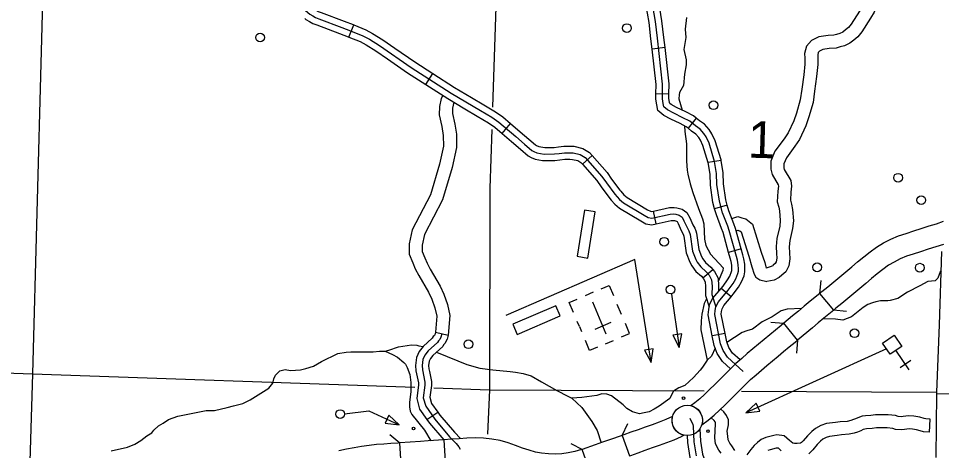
# Model space of a CAD drawing. Extents: x 653372 to 905732, y 627442 to 787275.
# Drawn here: x 864892 to 875460, y 665519 to 670465 of the extents above; entities that cross this region are included whole.
import ezdxf

# ---------------------------------------------------------------- set-up
doc = ezdxf.new("R2010")
doc.units = 0
for name, color, linetype in [('Level 15', 7, 'Continuous'), ('Level 24', 7, 'Continuous'), ('Level 32', 7, 'Continuous'), ('Level 35', 7, 'Continuous'), ('Level 37', 7, 'Continuous'), ('Level 4', 7, 'Continuous'), ('Level 45', 7, 'Continuous'), ('Level 46', 7, 'Continuous'), ('Level 5', 7, 'Continuous'), ('Level 56', 7, 'Continuous'), ('Level 57', 7, 'Continuous')]:
    doc.layers.add(name, color=color, linetype=linetype)

msp = doc.modelspace()

# ---------------------------------------------------------------- linework, layer by layer
at = {"layer": 'Level 15'}
msp.add_line((874158, 667394), (874159, 667394), dxfattribs=at)
for points in [[(874159, 667394), (874227, 667451), (874295, 667508), (874364, 667564), (874432, 667621), (874499, 667678), (874569, 667736), (874641, 667793), (874717, 667846), (874796, 667895), (874881, 667938), (874969, 667975), (875056, 668004), (875141, 668032), (875227, 668061), (875319, 668090), (875402, 668115), (875482, 668145)], [(875482, 667879), (875393, 667852), (875305, 667824), (875219, 667795), (875134, 667768), (875058, 667742), (874985, 667712), (874918, 667677), (874854, 667639), (874789, 667592), (874724, 667542), (874659, 667488), (874592, 667431), (874523, 667373), (874454, 667316), (874386, 667259), (874317, 667203)], [(874065, 667317), (874091, 667338), (874158, 667394)], [(874065, 667317), (873957, 667227), (873889, 667171), (873822, 667116), (873755, 667061), (873653, 666975)], [(874318, 667203), (874250, 667147), (874225, 667125), (874065, 667317)], [(874225, 667125), (874114, 667035), (874047, 666979), (873981, 666924), (873812, 666784)], [(873812, 666784), (873653, 666975), (873624, 666951), (873559, 666897), (873494, 666844), (873429, 666790), (873365, 666737), (873301, 666684), (873236, 666629), (873172, 666574), (873105, 666514), (873044, 666455), (872983, 666395), (872922, 666334), (872863, 666274), (872805, 666216), (872748, 666161), (872692, 666111), (872635, 666064), (872593, 666033), (872619, 666023), (872651, 666005), (872678, 665980), (872701, 665948), (872716, 665913), (872723, 665878), (872722, 665844), (872716, 665814)], [(872716, 665814), (872787, 665867), (872855, 665922), (872918, 665980), (872979, 666038), (873039, 666099), (873099, 666158), (873158, 666218), (873218, 666277), (873274, 666331), (873337, 666387), (873398, 666440), (873460, 666493), (873524, 666545), (873588, 666598), (873652, 666652), (873717, 666705), (873783, 666759), (873812, 666784)], [(872510, 665694), (872488, 665699), (872467, 665710), (872442, 665725), (872416, 665750), (872396, 665778), (872382, 665810), (872376, 665843), (872375, 665879), (872380, 665907), (872304, 665873), (872228, 665844), (872148, 665815), (872066, 665786), (871985, 665757), (871903, 665728), (871822, 665699), (871804, 665693)], [(871804, 665693), (871660, 665642), (871578, 665614), (871496, 665584), (871347, 665532)], [(871804, 665693), (871886, 665458), (871904, 665464), (871986, 665493), (872068, 665522), (872150, 665552), (872232, 665581), (872314, 665611), (872398, 665643), (872482, 665680), (872510, 665694)], [(869257, 665606), (869238, 665605), (869155, 665599), (869073, 665593), (868991, 665587), (868906, 665578), (868821, 665566), (868735, 665551), (868649, 665533), (868561, 665514)], [(869760, 665642), (869584, 665629), (869496, 665623), (869257, 665606)], [(869274, 665358), (869257, 665606)], [(871428, 665296), (871347, 665532), (871337, 665529), (871261, 665507), (871186, 665491), (871111, 665481), (871036, 665477), (870960, 665480), (870879, 665489), (870811, 665502), (870737, 665522), (870662, 665548), (870582, 665578), (870497, 665608), (870406, 665633), (870312, 665651), (870216, 665661), (870120, 665663), (870027, 665660), (869938, 665654), (869850, 665648), (869762, 665642), (869760, 665642), (869778, 665393)]]:
    msp.add_lwpolyline(points, dxfattribs=at)
at = {"layer": 'Level 24'}
msp.add_circle((872549, 665864), 174, dxfattribs=at)
at = {"layer": 'Level 32'}
for p, q in [((872295, 670132), (872146, 670115)), ((872339, 669599), (872190, 669601)), ((872652, 669324), (872558, 669208)), ((872936, 668839), (872789, 668814)), ((873006, 668327), (872862, 668287)), ((873166, 667827), (873022, 667787)), ((873050, 667279), (872936, 667375)), ((872981, 666860), (872834, 666831))]:
    msp.add_line(p, q, dxfattribs=at)
for points in [[(873190, 666422), (873010, 666586), (872959, 666664), (872928, 666742), (872863, 667076), (872868, 667121), (872876, 667164), (872905, 667222), (873016, 667355), (873074, 667431), (873103, 667484), (873128, 667544), (873135, 667572), (873134, 667599), (873133, 667646), (873124, 667698), (873112, 667740), (873030, 668039), (873012, 668088), (872953, 668240), (872916, 668373), (872889, 668564), (872885, 668691), (872862, 668828), (872798, 669038), (872765, 669108), (872740, 669149), (872695, 669197), (872644, 669235), (872578, 669288), (872499, 669329), (872394, 669380), (872321, 669417), (872280, 669452), (872272, 669491), (872264, 669546), (872266, 669714), (872208, 670239), (872185, 670428), (872144, 670672)], [(872295, 670132), (872282, 670248), (872259, 670439), (872222, 670656)], [(872146, 670115), (872133, 670231), (872112, 670417), (872075, 670631)], [(872190, 669601), (872191, 669710), (872146, 670115)], [(872339, 669599), (872341, 669718), (872295, 670132)], [(872558, 669208), (872537, 669225), (872466, 669262), (872360, 669313), (872279, 669354), (872213, 669411), (872199, 669477), (872189, 669542), (872190, 669601)], [(872652, 669324), (872619, 669351), (872533, 669395), (872427, 669446), (872363, 669479), (872348, 669492), (872346, 669504), (872339, 669551), (872339, 669599)], [(872936, 668839), (872935, 668845), (872868, 669065), (872831, 669143), (872800, 669194), (872745, 669253), (872689, 669294), (872652, 669324)], [(872789, 668811), (872728, 669011), (872699, 669073), (872680, 669103), (872645, 669140), (872598, 669176), (872558, 669208)], [(872862, 668287), (872843, 668357), (872814, 668558), (872811, 668684), (872789, 668814)], [(873006, 668327), (872990, 668388), (872963, 668570), (872960, 668699), (872936, 668839)], [(873166, 667827), (873101, 668061), (873081, 668115), (873024, 668263), (873006, 668327)], [(873022, 667787), (872959, 668016), (872942, 668062), (872882, 668216), (872862, 668287)], [(873050, 667279), (873075, 667308), (873137, 667390), (873170, 667451), (873199, 667520), (873209, 667563), (873209, 667601), (873207, 667654), (873197, 667715), (873184, 667760), (873166, 667827)], [(872936, 667375), (872958, 667401), (873011, 667471), (873035, 667516), (873057, 667567), (873060, 667580), (873060, 667598), (873058, 667639), (873051, 667682), (873040, 667720), (873022, 667787)], [(872834, 666831), (872787, 667073), (872794, 667133), (872804, 667189), (872842, 667264), (872936, 667375)], [(872981, 666860), (872938, 667079), (872942, 667110), (872947, 667140), (872968, 667181), (873050, 667279)], [(873153, 666556), (873067, 666635), (873026, 666699), (873000, 666763), (872981, 666860)], [(873044, 666454), (872952, 666537), (872893, 666630), (872856, 666721), (872834, 666831)], [(872580, 665888), (872613, 665817), (872617, 665798), (872625, 665618), (872650, 665458)], [(872547, 665690), (872551, 665611), (872577, 665440), (872600, 665373), (872617, 665342)], [(872693, 665766), (872700, 665626), (872722, 665476), (872737, 665434), (872747, 665415)]]:
    msp.add_lwpolyline(points, dxfattribs=at)
at = {"layer": 'Level 35'}
for points in [[(872540, 670474), (872524, 670343), (872531, 670246), (872509, 670109), (872537, 669991), (872538, 669933), (872516, 669828), (872505, 669699), (872461, 669616), (872455, 669592), (872454, 669543), (872470, 669478), (872492, 669415)], [(872519, 669234), (872522, 669172), (872540, 669031), (872540, 668831), (872546, 668730), (872555, 668681), (872581, 668573), (872612, 668473), (872676, 668288), (872723, 668170), (872737, 668115), (872748, 667940), (872760, 667867), (872816, 667768), (872961, 667610), (872957, 667579), (872904, 667455)], [(875461, 667575), (875443, 667566), (875417, 667492), (875387, 667463), (875303, 667452), (875210, 667403), (875071, 667330), (874959, 667261), (874873, 667235), (874844, 667232), (874762, 667232), (874708, 667220), (874669, 667211), (874615, 667190), (874562, 667155), (874429, 667051), (874328, 667013), (874247, 667023), (874106, 667027)], [(872769, 667255), (872744, 667203), (872717, 667081), (872708, 667005), (872706, 666902), (872778, 666552)], [(873856, 667144), (873692, 667139), (873624, 667118), (873519, 667050), (873405, 666991), (873295, 666910), (873229, 666890), (873177, 666871), (873003, 666755)], [(867544, 666100), (867757, 666232), (867806, 666292), (867817, 666341), (867833, 666383), (867884, 666433), (867946, 666446), (868007, 666437), (868119, 666441), (868183, 666459), (868270, 666486), (868362, 666538), (868550, 666631), (868643, 666646), (868697, 666647), (868953, 666647), (869025, 666657), (869089, 666655), (869134, 666666)], [(869089, 666655), (869175, 666619), (869231, 666588), (869305, 666526), (869322, 666507), (869341, 666470), (869374, 666391), (869385, 666296), (869385, 666194), (869370, 666068), (869370, 666019), (869378, 665968), (869396, 665933), (869542, 665751), (869613, 665631)], [(869134, 666666), (869244, 666705), (869391, 666729), (869453, 666724), (869477, 666717), (869524, 666708)], [(869678, 666646), (869924, 666547), (870025, 666504), (870174, 666462), (870321, 666442), (870521, 666423), (870584, 666416), (870671, 666402), (870760, 666373), (870881, 666305), (871056, 666206), (871180, 666143), (871227, 666118), (871340, 666012), (871456, 665853), (871518, 665747), (871563, 665608)], [(872869, 666689), (872825, 666601), (872778, 666552), (872722, 666474), (872695, 666438), (872622, 666355), (872521, 666263), (872451, 666238), (872393, 666200), (872371, 666163), (872350, 666115), (872227, 666027), (872170, 665991), (872113, 665963), (872056, 665951), (872003, 665940), (871923, 665963), (871857, 666000), (871814, 666042), (871682, 666145), (871629, 666163), (871572, 666167), (871513, 666150), (871340, 666125), (871227, 666118)], [(865953, 665517), (866140, 665558), (866224, 665593), (866292, 665633), (866363, 665688), (866417, 665722), (866443, 665754), (866495, 665800), (866547, 665833), (866609, 665873), (866716, 665913), (867040, 665976), (867138, 665978), (867281, 666011), (867352, 666030), (867461, 666058), (867544, 666100)]]:
    msp.add_lwpolyline(points, dxfattribs=at)
at = {"layer": 'Level 37'}
for points in [[(874066, 667317), (874080, 667466)], [(874373, 667111), (874224, 667125)], [(873505, 666989), (873653, 666975)], [(873812, 666784), (873799, 666635)], [(871804, 665693), (871868, 665827)], [(869144, 665704), (869257, 665606)], [(869761, 665642), (869761, 665642)], [(871215, 665599), (871348, 665532)]]:
    msp.add_lwpolyline(points, dxfattribs=at)
at = {"layer": 'Level 4'}
msp.add_lwpolyline([(875459, 667796), (875432, 666956), (875401, 666189), (875401, 666172), (875396, 665439)], dxfattribs=at)
at = {"layer": 'Level 45'}
for p, q in [((868674, 670252), (868730, 670391)), ((869554, 669709), (869635, 669835)), ((870429, 669147), (870526, 669261)), ((871348, 668796), (871460, 668895)), ((872194, 668114), (872161, 668259)), ((872726, 667497), (872840, 667593)), ((869665, 666872), (869810, 666838)), ((869569, 665873), (869692, 665957))]:
    msp.add_line(p, q, dxfattribs=at)
for points in [[(867851, 670898), (867977, 670772), (868099, 670634), (868175, 670559), (868206, 670531), (868227, 670513), (868261, 670493), (868294, 670475), (868332, 670461), (868593, 670362), (868695, 670324), (868836, 670267), (868909, 670228), (869024, 670156), (869389, 669905)], [(868266, 670578), (868270, 670574), (868298, 670558), (868325, 670543), (868357, 670532), (868619, 670432), (868722, 670394), (868730, 670391)], [(868169, 670465), (868183, 670452), (868224, 670428), (868263, 670406), (868306, 670391), (868566, 670292), (868668, 670255), (868674, 670252)], [(868730, 670391), (868868, 670335), (868947, 670293), (869065, 670219), (869200, 670125)], [(868674, 670252), (868804, 670200), (868872, 670164), (868983, 670094), (869115, 670002)], [(869200, 670125), (869430, 669967), (869635, 669835)], [(869115, 670002), (869347, 669842), (869554, 669709)], [(869389, 669905), (869846, 669610), (870181, 669411), (870313, 669334), (870390, 669279), (870586, 669112), (870687, 669026), (870768, 668954), (870792, 668943), (870828, 668927), (870912, 668912), (871030, 668915), (871083, 668920), (871142, 668928), (871205, 668927), (871243, 668927), (871324, 668908), (871380, 668873), (871572, 668654), (871623, 668582), (871719, 668452), (871772, 668393), (871818, 668354), (872056, 668212), (872100, 668187), (872142, 668179), (872354, 668225), (872396, 668227), (872416, 668224), (872457, 668213), (872489, 668191), (872511, 668150), (872546, 668070), (872566, 668034), (872583, 667990), (872610, 667800), (872646, 667707), (872664, 667674), (872704, 667620), (872766, 667565), (872799, 667526), (872827, 667471), (872833, 667400), (872831, 667305), (872876, 667164)], [(869635, 669835), (869885, 669674), (870079, 669559)], [(869554, 669709), (869807, 669547), (870003, 669430)], [(870079, 669559), (870219, 669476), (870354, 669397), (870436, 669338), (870526, 669261)], [(870003, 669430), (870143, 669347), (870273, 669271), (870344, 669220), (870429, 669147)], [(870526, 669261), (870635, 669168), (870736, 669082), (870810, 669017), (870823, 669010), (870850, 668999), (870917, 668987)], [(870429, 669147), (870538, 669055), (870638, 668969), (870726, 668892), (870761, 668875), (870806, 668855), (870890, 668840)], [(870917, 668987), (870918, 668987), (871025, 668989), (871074, 668994), (871137, 669002), (871206, 669002), (871252, 669001), (871353, 668978), (871429, 668930), (871460, 668895)], [(870890, 668840), (870906, 668837), (871034, 668840), (871091, 668846), (871147, 668853), (871204, 668853), (871233, 668852), (871295, 668838), (871331, 668815), (871348, 668796)], [(871460, 668895), (871631, 668701), (871683, 668626), (871777, 668499), (871788, 668486)], [(871348, 668796), (871513, 668608), (871562, 668539), (871661, 668405), (871678, 668386)], [(871788, 668486), (871824, 668446), (871861, 668415), (872094, 668276), (872126, 668258), (872141, 668255), (872161, 668259)], [(871678, 668386), (871720, 668339), (871774, 668293), (872018, 668147), (872074, 668115), (872143, 668103), (872194, 668114)], [(872161, 668259), (872344, 668300), (872399, 668301), (872430, 668298), (872489, 668281), (872545, 668243), (872578, 668183), (872613, 668103), (872634, 668065), (872645, 668035)], [(872194, 668114), (872363, 668151), (872393, 668152), (872402, 668151), (872425, 668144), (872432, 668140), (872444, 668118), (872479, 668036), (872498, 668002), (872505, 667983)], [(872645, 668035), (872655, 668008), (872683, 667819), (872713, 667739), (872727, 667715), (872759, 667671), (872819, 667618), (872840, 667593)], [(872505, 667983), (872510, 667971), (872537, 667782), (872578, 667675), (872602, 667633), (872648, 667570), (872712, 667513), (872726, 667497)], [(872840, 667593), (872861, 667568), (872901, 667493), (872908, 667403), (872907, 667340)], [(872726, 667497), (872736, 667484), (872754, 667450), (872758, 667398), (872757, 667294), (872798, 667164)], [(869665, 666872), (869658, 666844), (869654, 666836), (869640, 666823), (869630, 666804), (869525, 666710), (869481, 666651), (869449, 666584), (869438, 666494), (869443, 666433), (869450, 666396)], [(869738, 666855), (869729, 666818), (869715, 666790), (869700, 666776), (869689, 666757), (869581, 666659), (869545, 666612), (869522, 666562), (869513, 666493), (869517, 666444), (869544, 666302), (869545, 666266), (869527, 666122), (869554, 666026), (869657, 665878), (869828, 665677), (869903, 665601), (869933, 665563), (869948, 665535)], [(869810, 666838), (869800, 666793), (869775, 666744), (869759, 666729), (869749, 666710), (869636, 666608), (869609, 666573), (869594, 666541), (869588, 666491), (869591, 666454), (869597, 666424)], [(869597, 666424), (869619, 666310), (869620, 666262), (869603, 666128), (869622, 666058), (869692, 665957)], [(869450, 666396), (869470, 666294), (869470, 666270), (869451, 666116), (869485, 665994), (869569, 665873)], [(869692, 665957), (869716, 665923), (869883, 665728), (869953, 665655)], [(869569, 665873), (869597, 665832), (869760, 665642)]]:
    msp.add_lwpolyline(points, dxfattribs=at)
at = {"layer": 'Level 46'}
for points in [[(875418, 671517), (875272, 671548), (875213, 671549), (875169, 671542), (875113, 671521), (875066, 671476), (875024, 671438), (874775, 671239), (874737, 671181), (874641, 670914), (874614, 670804), (874597, 670736), (874578, 670662), (874554, 670604), (874519, 670548), (874425, 670398), (874394, 670361), (874362, 670333), (874330, 670308), (874297, 670291), (874259, 670282)], [(875414, 671365), (875254, 671399), (875223, 671400), (875208, 671397), (875195, 671392), (875167, 671366), (875121, 671324), (874887, 671137), (874872, 671114), (874784, 670871), (874759, 670768), (874742, 670700), (874720, 670615), (874687, 670535), (874645, 670469), (874546, 670310), (874501, 670256), (874457, 670218), (874411, 670181), (874349, 670150), (874299, 670138)], [(874259, 670282), (874226, 670272), (874162, 670270), (874056, 670255), (873972, 670212), (873913, 670149), (873892, 670065), (873893, 670011), (873895, 669942), (873882, 669819), (873859, 669655), (873842, 669534), (873799, 669381), (873770, 669291), (873703, 669155), (873659, 669088), (873552, 668945), (873506, 668830), (873505, 668739), (873519, 668677), (873591, 668561), (873592, 668545), (873586, 668488), (873578, 668367), (873599, 668304), (873605, 668261), (873614, 668152), (873607, 668088), (873573, 667945), (873567, 667854), (873570, 667776), (873573, 667721), (873566, 667679), (873555, 667658), (873534, 667639), (873528, 667633), (873496, 667622), (873451, 667608)], [(874299, 670138), (874252, 670124), (874175, 670121), (874101, 670110), (874063, 670091), (874048, 670075), (874042, 670049), (874043, 670014), (874044, 669936), (874030, 669802), (874007, 669634), (873989, 669503), (873942, 669338), (873908, 669234), (873833, 669081), (873781, 669002), (873683, 668871), (873655, 668800), (873655, 668755), (873659, 668734), (873735, 668610), (873743, 668545), (873735, 668475), (873729, 668385), (873744, 668339), (873754, 668279), (873764, 668150), (873754, 668062), (873722, 667922), (873717, 667852), (873719, 667782), (873723, 667712), (873710, 667633), (873676, 667566), (873633, 667526), (873602, 667501), (873544, 667469), (873458, 667453)], [(869750, 669583), (869733, 669547), (869713, 669456), (869710, 669363), (869740, 669227), (869756, 669126), (869757, 669002), (869714, 668797), (869608, 668445), (869398, 668044), (869364, 667884), (869364, 667767), (869407, 667667), (869434, 667600), (869475, 667521), (869587, 667331), (869625, 667252), (869659, 667152), (869681, 667056), (869665, 666872)], [(869877, 669505), (869862, 669438), (869860, 669378), (869887, 669255), (869906, 669139), (869907, 668987), (869859, 668760), (869747, 668388), (869540, 667992), (869513, 667868), (869513, 667797), (869545, 667725), (869570, 667663), (869606, 667594), (869719, 667401), (869763, 667309), (869803, 667192), (869831, 667066), (869810, 666838)], [(873058, 668174), (873127, 668196), (873174, 668183), (873220, 668172), (873296, 668110), (873394, 667791), (873438, 667670), (873451, 667608)], [(873109, 668033), (873130, 668040), (873137, 668038), (873152, 668035), (873167, 668023), (873253, 667744), (873287, 667620), (873314, 667536), (873332, 667505), (873381, 667473), (873458, 667453)], [(873092, 665519), (873060, 665572), (873036, 665603), (873017, 665640), (873012, 665682), (873007, 665741), (873022, 665812), (873020, 665870), (872999, 665919), (872969, 665963), (872934, 665994)], [(872936, 665488), (872909, 665523), (872873, 665595), (872863, 665666), (872869, 665744), (872872, 665825), (872872, 665837), (872867, 665847), (872856, 665864), (872821, 665894)], [(875321, 665729), (875330, 665878), (875279, 665881), (875260, 665887), (875210, 665902), (875144, 665913), (875083, 665917), (875019, 665909), (874996, 665906), (874963, 665908), (874933, 665919), (874847, 665927), (874795, 665929), (874705, 665928), (874651, 665921), (874588, 665915), (874552, 665913), (874501, 665895), (874475, 665880), (874453, 665873), (874421, 665864), (874379, 665853), (874300, 665846), (874247, 665839), (874143, 665827), (874079, 665806), (874018, 665773), (873974, 665735), (873925, 665689), (873877, 665629), (873858, 665610), (873844, 665604), (873807, 665600), (873778, 665599), (873756, 665604), (873720, 665632), (873657, 665688), (873574, 665697), (873539, 665692), (873447, 665670), (873395, 665646), (873351, 665611), (873316, 665575), (873276, 665529), (873232, 665468)], [(875321, 665729), (875254, 665732), (875216, 665744), (875175, 665756), (875127, 665764), (875088, 665767), (875036, 665760), (875000, 665756), (874934, 665760), (874901, 665772), (874836, 665778), (874793, 665780), (874715, 665779), (874667, 665773), (874601, 665767), (874583, 665765), (874563, 665758), (874535, 665743), (874497, 665730), (874459, 665719), (874404, 665706), (874316, 665697), (874264, 665691), (874176, 665681), (874138, 665668), (874102, 665649), (874074, 665625), (874035, 665588), (873988, 665528), (873941, 665483)], [(873624, 665517), (873593, 665545), (873577, 665547), (873567, 665545), (873497, 665528), (873473, 665518)]]:
    msp.add_lwpolyline(points, dxfattribs=at)
at = {"layer": 'Level 5'}
for points in [[(865203, 671940), (865051, 666397)], [(870397, 671746), (870320, 669451)], [(870312, 669195), (870289, 668522), (870285, 666214)], [(862681, 666481), (865051, 666397)], [(865051, 666397), (864950, 663012)], [(865051, 666397), (869429, 666244)], [(869646, 666236), (870285, 666214)], [(870285, 666214), (870263, 665706)], [(870285, 666214), (872741, 666202)], [(873170, 666200), (875401, 666189)], [(875401, 666172), (880131, 666077)]]:
    msp.add_lwpolyline(points, dxfattribs=at)
at = {"layer": 'Level 56'}
for points in [[(872370, 667309), (872456, 666697)], [(868626, 665940), (868903, 665972), (869252, 665814)]]:
    msp.add_lwpolyline(points, dxfattribs=at)
for points in [[(872485, 666855), (872385, 666841), (872456, 666697)], [(869134, 665923), (869092, 665831), (869252, 665814)]]:
    msp.add_lwpolyline(points, close=True, dxfattribs=at)
for centre, radius in [((871858, 670355), 49.8), ((867658, 670246), 49.8), ((872850, 669471), 49.8), ((874962, 668642), 49.8), ((875228, 668385), 49.8), ((872284, 667909), 49.8), ((874035, 667616), 49.8), ((875210, 667612), 49.8), ((872357, 667361), 49.8), ((874463, 666861), 49.8), ((870043, 666735), 49.8), ((872507, 666119), 14.9), ((868575, 665937), 49.8), ((869416, 665771), 14.9)]:
    msp.add_circle(centre, radius, dxfattribs=at)
at = {"layer": 'Level 57'}
for p, q in [((871373, 668270), (871287, 667742)), ((871496, 668250), (871373, 668270)), ((871410, 667722), (871496, 668250)), ((871287, 667742), (871410, 667722)), ((871472, 667330), (871380, 667291)), ((871044, 667175), (870552, 666964)), ((871093, 667061), (871044, 667175)), ((871621, 666852), (871466, 667219)), ((871796, 667076), (871748, 667191)), ((870601, 666849), (871093, 667061)), ((870552, 666964), (870601, 666849)), ((871314, 666939), (871289, 666997)), ((871674, 666983), (871490, 666905)), ((871543, 667036), (871543, 667036)), ((871543, 667036), (871543, 667036)), ((871314, 666939), (871338, 666882)), ((871613, 666741), (871705, 666780)), ((875089, 666444), (874938, 666666)), ((875108, 666548), (874985, 666464))]:
    msp.add_line(p, q, dxfattribs=at)
for points in [[(872134, 666525), (871948, 667707), (870471, 667064)], [(871564, 667369), (871656, 667408), (871704, 667293)], [(871246, 667099), (871198, 667214), (871289, 667253)], [(871797, 666819), (871889, 666858), (871840, 666973)], [(871522, 666703), (871431, 666664), (871382, 666778)], [(874828, 666685), (873221, 665951)]]:
    msp.add_lwpolyline(points, dxfattribs=at)
for points in [[(874918, 666840), (875005, 666711), (874872, 666621), (874784, 666749)], [(872160, 666683), (872060, 666667), (872134, 666525)], [(873380, 665968), (873338, 666061), (873221, 665951)]]:
    msp.add_lwpolyline(points, close=True, dxfattribs=at)
msp.add_circle((872786, 665740), 14.9, dxfattribs=at)

# ---------------------------------------------------------------- texts
at = {"layer": 'Level 5'}
msp.add_text('1', height=421, rotation=358.3518, dxfattribs=at).set_placement((873238, 668872))

doc.saveas('drawing.dxf')
